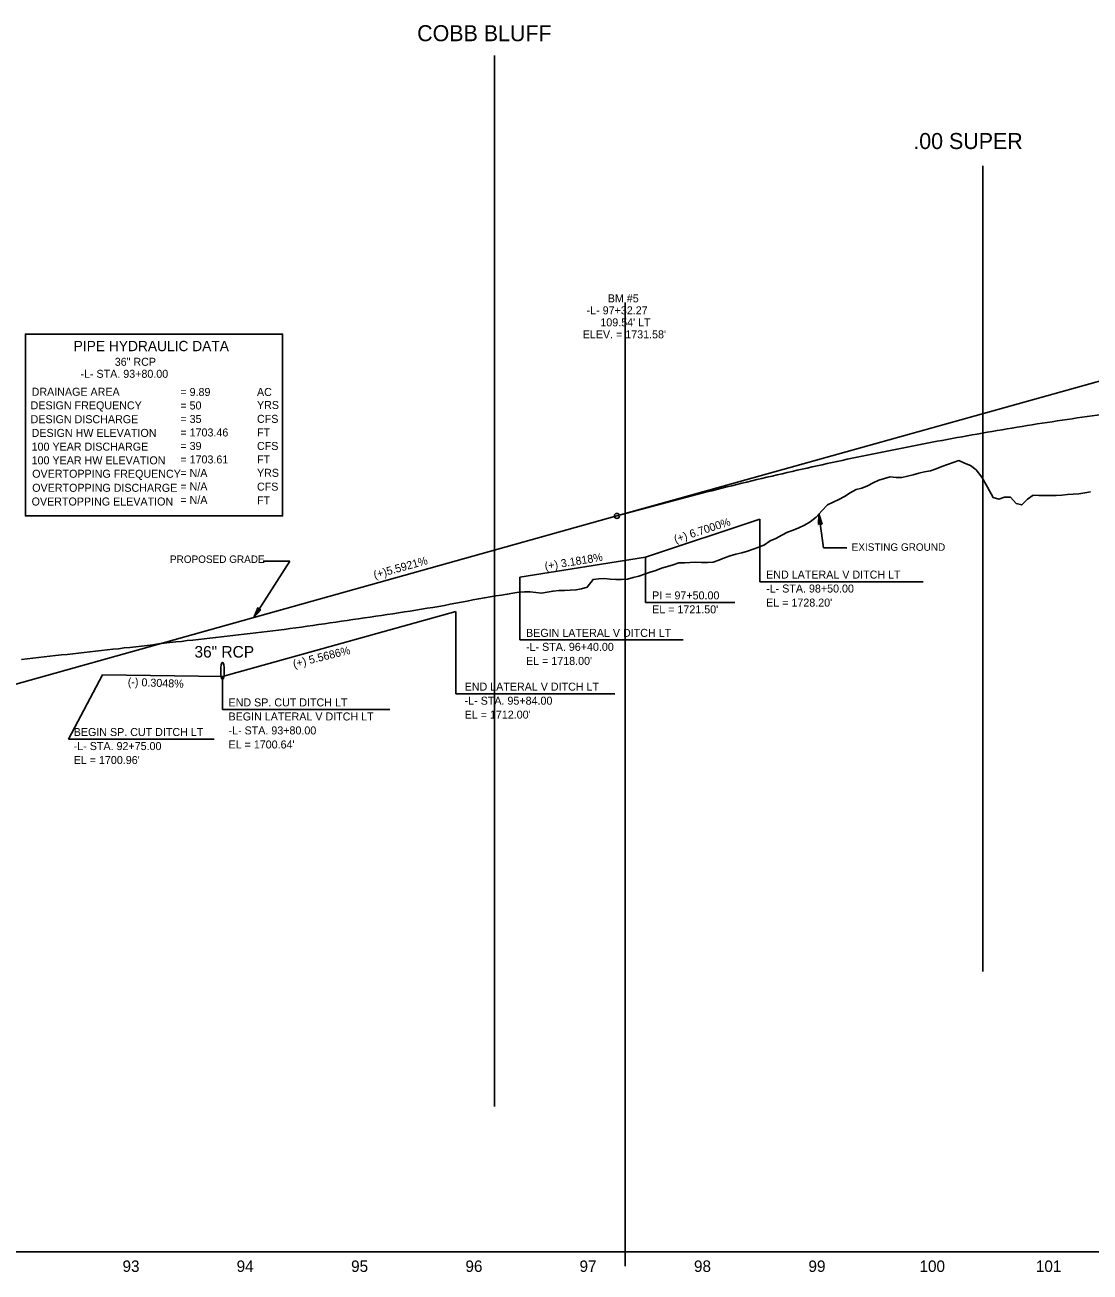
# Model space of a CAD drawing. Extents: x 498575 to 532350, y 405181 to 484585.
# Drawn here: x 514026 to 514958, y 483216 to 484307 of the extents above; entities that cross this region are included whole.
import ezdxf

# ---------------------------------------------------------------- set-up
doc = ezdxf.new("R2010")
doc.units = 0
for name, color, linetype in [('Exist Profile Cell', 7, 'Continuous'), ('Exist Vertical Profile Ground Line', 7, 'Continuous'), ('Exist Vertical Profile Horizontal Axis Label Major', 7, 'Continuous'), ('Prop Drainage Structure Pipe Welded Steel 54in Label', 7, 'Continuous'), ('Prop Grid Mask', 7, 'Continuous'), ('Prop PFL Text', 7, 'Continuous'), ('Prop Vertical Profile Curve Label', 7, 'Continuous'), ('Prop Vertical Profile Ditch Grade Left', 7, 'Continuous'), ('Prop Vertical Profile Ditch Grade Left Label', 7, 'Continuous'), ('Prop Vertical Profile Grade', 7, 'Continuous'), ('Prop Vertical Profile Grade Label', 7, 'Continuous'), ('Prop VPI Label', 7, 'Continuous'), ('Scratch_Level_0', 7, 'Continuous'), ('Scratch_Level_2', 7, 'Continuous'), ('Scratch_Level_4', 7, 'Continuous'), ('Sheet Data Text CELL', 7, 'Continuous')]:
    doc.layers.add(name, color=color, linetype=linetype)

msp = doc.modelspace()

# ---------------------------------------------------------------- linework, layer by layer
at = {"layer": 'Exist Profile Cell'}
msp.add_line((505856.7, 483233.7), (526056.7, 483233.7), dxfattribs=at)
at = {"layer": 'Exist Vertical Profile Ground Line'}
for points in [[(514813.2, 483915.9), (514818.2, 483916.9), (514823.2, 483918.7), (514828.2, 483920.6), (514833.2, 483922.4), (514838.2, 483924), (514843.2, 483925.8), (514848.2, 483923.5), (514853.2, 483921.5), (514858.2, 483917.6), (514863.2, 483911.2), (514868.2, 483902.6), (514873.2, 483893.5), (514878.2, 483892.2), (514883.2, 483893.8), (514888.2, 483893.7), (514893.2, 483888.3), (514898.2, 483887), (514903.2, 483892.2), (514908.2, 483895.6), (514913.2, 483895.4), (514918.2, 483895.4), (514923.2, 483895.3), (514928.2, 483895.4), (514933.2, 483895.6), (514938.2, 483896), (514943.2, 483896.4), (514948.2, 483896.8), (514953.2, 483897.6), (514958.2, 483898.6)], [(514313.2, 483786.7), (514318.2, 483787.4), (514323.2, 483788.2), (514328.2, 483788.9), (514333.2, 483789.6), (514338.2, 483790.4), (514343.2, 483791.1), (514348.2, 483791.9), (514353.2, 483792.6), (514358.2, 483793.4), (514363.2, 483794.2), (514368.2, 483795), (514373.2, 483795.8), (514378.2, 483796.6), (514383.2, 483797.4), (514388.2, 483798.3), (514393.2, 483799.2), (514398.2, 483800.1), (514403.2, 483801), (514408.2, 483802), (514413.2, 483802.9), (514418.2, 483803.9), (514423.2, 483804.9), (514428.2, 483805.8), (514433.2, 483806.6), (514438.2, 483807.4), (514443.2, 483808.2), (514448.2, 483808.9), (514453.2, 483809.8), (514458.2, 483810.6), (514463.2, 483810.9), (514468.2, 483811), (514473.2, 483810.3), (514478.2, 483809.9), (514483.2, 483810.8), (514488.2, 483811.7), (514493.2, 483812.1), (514498.2, 483812.3), (514503.2, 483812.5), (514508.2, 483812.7), (514513.2, 483813.7), (514518.2, 483815), (514523.2, 483821.9), (514528.2, 483822.3), (514533.2, 483822.8), (514538.2, 483822.1), (514543.2, 483821.8), (514548.2, 483821.8), (514553.2, 483822), (514558.2, 483823.4), (514563.2, 483824.8), (514568.2, 483826.5), (514573.2, 483828.3), (514578.2, 483829.8), (514583.2, 483831.6), (514588.2, 483833.2), (514593.2, 483834.7), (514598.2, 483836.3), (514603.2, 483836.5), (514608.2, 483836.6), (514613.2, 483836.9), (514618.2, 483836.6), (514623.2, 483836.7), (514628.2, 483837.1), (514633.2, 483838.8), (514638.2, 483840.7), (514643.2, 483842.6), (514648.2, 483843.9), (514653.2, 483845.1), (514658.2, 483846.5), (514663.2, 483848.2), (514668.2, 483850.1), (514673.2, 483852.2), (514678.2, 483855.5), (514683.2, 483857.8), (514688.2, 483860.6), (514693.2, 483863.1), (514698.2, 483864.9), (514703.2, 483867), (514708.2, 483869.3), (514713.2, 483872.1), (514718.2, 483876.2), (514723.2, 483881.9), (514728.2, 483887.1), (514733.2, 483889.3), (514738.2, 483891.9), (514743.2, 483894.4), (514748.2, 483897.6), (514753.2, 483900.5), (514758.2, 483901.6), (514763.2, 483903.6), (514768.2, 483906.2), (514773.2, 483908.7), (514778.2, 483910.1), (514783.2, 483911.5), (514788.2, 483911), (514793.2, 483910.9), (514798.2, 483912.1), (514803.2, 483913.4), (514808.2, 483914.7), (514813.2, 483915.9)], [(514023.2, 483751.7), (514028.2, 483752.3), (514033.2, 483752.9), (514038.2, 483753.5), (514043.2, 483754.1), (514048.2, 483754.7), (514053.2, 483755.2), (514058.2, 483755.8), (514063.2, 483756.3), (514068.2, 483756.9), (514073.2, 483757.4), (514078.2, 483758), (514083.2, 483758.5), (514088.2, 483759.1), (514093.2, 483759.6), (514098.2, 483760.2), (514103.2, 483760.8), (514108.2, 483761.3), (514113.2, 483761.9), (514118.2, 483762.4), (514123.2, 483763), (514128.2, 483763.6), (514133.2, 483764.2), (514138.2, 483764.8), (514143.2, 483765.4), (514148.2, 483766), (514153.2, 483766.6), (514158.2, 483767.2), (514163.2, 483767.7), (514168.2, 483768.3), (514173.2, 483768.8), (514178.2, 483769.4), (514183.2, 483770), (514188.2, 483770.5), (514193.2, 483771.1), (514198.2, 483771.6), (514203.2, 483772.2), (514208.2, 483772.8), (514213.2, 483773.4), (514218.2, 483774), (514223.2, 483774.5), (514228.2, 483775.1), (514233.2, 483775.7), (514238.2, 483776.3), (514243.2, 483776.9), (514248.2, 483777.5), (514253.2, 483778.2), (514258.2, 483778.8), (514263.2, 483779.5), (514268.2, 483780.2), (514273.2, 483780.9), (514278.2, 483781.6), (514283.2, 483782.4), (514288.2, 483783.1), (514293.2, 483783.8), (514298.2, 483784.5), (514303.2, 483785.3), (514308.2, 483786), (514313.2, 483786.7)]]:
    msp.add_lwpolyline(points, dxfattribs=at)
at = {"layer": 'Prop Drainage Structure Pipe Welded Steel 54in Label'}
msp.add_ellipse((514199.1, 483741.9), major_axis=(0, 7.5), ratio=0.2, dxfattribs=at)
at = {"layer": 'Prop Grid Mask'}
msp.add_lwpolyline([(514026.7, 484036.4), (514251.7, 484036.4), (514251.7, 483877.4), (514026.7, 483877.4)], close=True, dxfattribs=at)
at = {"layer": 'Prop PFL Text'}
for p, q in [((514724.8, 483849.4), (514720.7, 483879.1)), ((514724.8, 483849.4), (514745.1, 483849.4)), ((514226.6, 483788.6), (514258.1, 483837.8)), ((514258.1, 483837.8), (514234.7, 483837.8))]:
    msp.add_line(p, q, dxfattribs=at)
for points in [[(514720.4, 483869.9), (514720.7, 483879.1), (514723.5, 483870.3), (514721.7, 483871.2)], [(514232.7, 483795.4), (514226.6, 483788.6), (514230.1, 483797.1), (514230.8, 483795.3)]]:
    msp.add_lwpolyline(points, close=True, dxfattribs=at)
at = {"layer": 'Prop Vertical Profile Curve Label'}
msp.add_circle((514544.1, 483877.4), 2.25, dxfattribs=at)
at = {"layer": 'Prop Vertical Profile Ditch Grade Left'}
for points in [[(514459.1, 483823.7), (514569.1, 483841.2), (514669.1, 483874.7)], [(514094.1, 483738.5), (514199.1, 483736.9), (514403.1, 483793.7)]]:
    msp.add_lwpolyline(points, dxfattribs=at)
at = {"layer": 'Prop Vertical Profile Ditch Grade Left Label'}
for p, q in [((514669.1, 483874.7), (514669.1, 483819.9)), ((514569.1, 483841.2), (514569.1, 483801.8)), ((514459.1, 483823.7), (514459.1, 483768.9)), ((514669.1, 483819.9), (514811.9, 483819.9)), ((514403.1, 483793.7), (514403.1, 483721.9)), ((514569.1, 483801.8), (514647.2, 483801.8)), ((514459.1, 483768.9), (514601.9, 483768.9)), ((514094.1, 483738.5), (514064.4, 483682.2)), ((514199.1, 483736.9), (514199.1, 483708.1)), ((514403.1, 483721.9), (514542.4, 483721.9)), ((514199.1, 483708.1), (514345.4, 483708.1)), ((514064.4, 483682.2), (514191.9, 483682.2))]:
    msp.add_line(p, q, dxfattribs=at)
at = {"layer": 'Prop Vertical Profile Grade'}
msp.add_line((513459.1, 483574), (514544.1, 483877.4), dxfattribs=at)
msp.add_spline([(514544.1, 483877.4), (514579.1, 483886.9), (514614.1, 483896.1), (514649.1, 483904.9), (514684.1, 483913.3), (514719.1, 483921.2), (514754.1, 483928.8), (514789.1, 483935.9), (514824.1, 483942.7), (514859.1, 483949), (514894.1, 483955), (514929.1, 483960.5), (514964.1, 483965.6), (514999.1, 483970.4), (515034.1, 483974.7), (515069.1, 483978.6), (515104.1, 483982.1), (515139.1, 483985.2), (515174.1, 483987.9), (515209.1, 483990.2), (515244.1, 483992.1), (515279.1, 483993.6), (515314.1, 483994.7), (515349.1, 483995.4), (515384.1, 483995.6), (515419.1, 483995.5), (515454.1, 483995), (515489.1, 483994), (515524.1, 483992.7), (515559.1, 483990.9), (515594.1, 483988.8), (515629.1, 483986.2), (515664.1, 483983.2), (515699.1, 483979.9), (515734.1, 483976.1), (515769.1, 483971.9), (515804.1, 483967.3), (515839.1, 483962.3), (515874.1, 483956.9), (515909.1, 483951.1), (515944.1, 483944.9), (515979.1, 483938.3), (516014.1, 483931.3), (516049.1, 483923.9), (516084.1, 483916.1), (516119.1, 483907.8), (516154.1, 483899.2), (516189.1, 483890.2), (516224.1, 483880.7), (516259.1, 483870.9), (516294.1, 483860.6)], degree=3, dxfattribs=at)
at = {"layer": 'Prop VPI Label'}
msp.add_line((514544.1, 483877.4), (515416.4, 484121.3), dxfattribs=at)
at = {"layer": 'Scratch_Level_0'}
msp.add_line((514551.3, 483221.2), (514551.3, 484064.2), dxfattribs=at)
at = {"layer": 'Scratch_Level_2'}
msp.add_line((514437.1, 484280), (514437.1, 483360.8), dxfattribs=at)
at = {"layer": 'Scratch_Level_4'}
msp.add_line((514864.2, 484183.7), (514864.2, 483478.8), dxfattribs=at)
at = {"layer": 'Sheet Data Text CELL'}
msp.add_lwpolyline([(514026.7, 483877.4), (514251.7, 483877.4), (514251.7, 484036.4), (514026.7, 484036.4)], close=True, dxfattribs=at)

# ---------------------------------------------------------------- texts
at = {"layer": 'Exist Vertical Profile Horizontal Axis Label Major'}
for s, p in [('93', (514111.7, 483216.2)), ('93', (514111.7, 483216.2)), ('94', (514211.5, 483216.2)), ('94', (514211.5, 483216.2)), ('95', (514311.6, 483216.2)), ('95', (514311.6, 483216.2)), ('96', (514411.6, 483216.2)), ('96', (514411.6, 483216.2)), ('97', (514511.4, 483216.2)), ('97', (514511.4, 483216.2)), ('98', (514611.5, 483216.2)), ('98', (514611.5, 483216.2)), ('99', (514711.6, 483216.2)), ('99', (514711.6, 483216.2)), ('100', (514808.7, 483216.2)), ('100', (514808.7, 483216.2)), ('101', (514910.5, 483216.2)), ('101', (514910.5, 483216.2))]:
    msp.add_text(s, height=10, dxfattribs=at).set_placement(p)
at = {"layer": 'Prop Drainage Structure Pipe Welded Steel 54in Label'}
msp.add_text('36" RCP', height=10.12, dxfattribs=at).set_placement((514174.6, 483753.5))
at = {"layer": 'Prop PFL Text'}
for s, height, p in [('BM #5', 7, (514536.1, 484064.2)), ('-L- 97+32.27', 7, (514517.6, 484053.7)), ("109.54' LT", 7, (514529.6, 484043.2)), ("ELEV. = 1731.58'", 7, (514514.2, 484032.7)), ('EXISTING GROUND', 6.516, (514749.4, 483846.9)), ('PROPOSED GRADE', 6.516, (514153.2, 483836.3))]:
    msp.add_text(s, height=height, dxfattribs=at).set_placement(p)
at = {"layer": 'Prop Vertical Profile Ditch Grade Left Label'}
for s, rotation, p in [('(+) 6.7000%', 18.0829, (514595.3, 483853.5)), ('(+) 3.1818%', 9.2152, (514481.5, 483830)), ('END LATERAL V DITCH LT', 360, (514674.6, 483822.6)), ('-L- STA. 98+50.00', 360, (514674.6, 483810.4)), ('PI = 97+50.00', 360, (514574.9, 483804.4)), ("EL = 1728.20'", 360, (514674.6, 483798.1)), ("EL = 1721.50'", 360, (514574.9, 483792.2)), ('BEGIN LATERAL V DITCH LT', 360, (514464.6, 483771.6)), ('(+) 5.5686%', 14.0699, (514261.7, 483744.4)), ('-L- STA. 96+40.00', 360, (514464.6, 483759.4)), ("EL = 1718.00'", 360, (514464.6, 483747.1)), ('(-) 0.3048%', 357.8052, (514116.2, 483728.9)), ('END LATERAL V DITCH LT', 360, (514410.9, 483724.6)), ('END SP. CUT DITCH LT', 360, (514204.4, 483710.8)), ('-L- STA. 95+84.00', 360, (514410.9, 483712.3)), ("EL = 1712.00'", 360, (514410.9, 483700.1)), ('BEGIN LATERAL V DITCH LT', 360, (514204.4, 483698.5)), ('BEGIN SP. CUT DITCH LT', 360, (514069, 483684.9)), ('-L- STA. 93+80.00', 360, (514204.4, 483686.3)), ('-L- STA. 92+75.00', 360, (514069, 483672.6)), ("EL = 1700.64'", 360, (514204.4, 483674)), ("EL = 1700.96'", 360, (514069, 483660.4))]:
    msp.add_text(s, height=7, rotation=rotation, dxfattribs=at).set_placement(p)
at = {"layer": 'Prop Vertical Profile Grade Label'}
msp.add_text('(+)5.5921%', height=7, rotation=15.6213, dxfattribs=at).set_placement((514332.3, 483822.3))
at = {"layer": 'Scratch_Level_2'}
msp.add_text('COBB BLUFF', height=14, dxfattribs=at).set_placement((514369.4, 484292.6))
at = {"layer": 'Scratch_Level_4'}
msp.add_text('.00 SUPER', height=14, dxfattribs=at).set_placement((514803.3, 484198.3))
at = {"layer": 'Sheet Data Text CELL'}
for s, height, p in [('PIPE HYDRAULIC DATA', 9, (514069, 484021.5)), ('DRAINAGE AREA', 7, (514032.2, 483982.5)), ('= 9.89', 7, (514162.3, 483982.3)), ('AC', 7, (514229.3, 483982.3)), ('DESIGN FREQUENCY', 7, (514031.3, 483970.6)), ('= 50', 7, (514162.3, 483970.5)), ('YRS', 7, (514229.3, 483970.9)), ('DESIGN DISCHARGE', 7, (514031.3, 483958.5)), ('= 35', 7, (514162.3, 483958.7)), ('CFS', 7, (514229.3, 483958.8)), ('DESIGN HW ELEVATION', 7, (514032.2, 483946.5)), ('= 1703.46', 7, (514162.3, 483946.9)), ('FT', 7, (514229.3, 483946.9)), ('100 YEAR DISCHARGE', 7, (514032.2, 483934.5)), ('= 39', 7, (514162.3, 483935.1)), ('CFS', 7, (514229.3, 483935.1)), ('100 YEAR HW ELEVATION', 7, (514032.2, 483922.5)), ('FT', 7, (514229.3, 483923.3)), ('OVERTOPPING FREQUENCY', 7, (514032.7, 483910.8)), ('= N/A', 7, (514162.3, 483911.5)), ('YRS', 7, (514229.3, 483911.6)), ('OVERTOPPING DISCHARGE', 7, (514032.7, 483898.5)), ('= N/A', 7, (514162.3, 483899.7)), ('CFS', 7, (514229.3, 483899.5)), ('OVERTOPPING ELEVATION', 7, (514032.2, 483886.5)), ('= N/A', 7, (514162.3, 483887.9)), ('FT', 7, (514229.3, 483887.5))]:
    msp.add_text(s, height=height, rotation=360, dxfattribs=at).set_placement(p)
for s, p in [('36" RCP', (514104.9, 484008.7)), ('   -L- STA. 93+80.00', (514067.1, 483998.2)), ('= 1703.61', (514162.3, 483923.3))]:
    msp.add_text(s, height=7, dxfattribs=at).set_placement(p)

doc.saveas('drawing.dxf')
